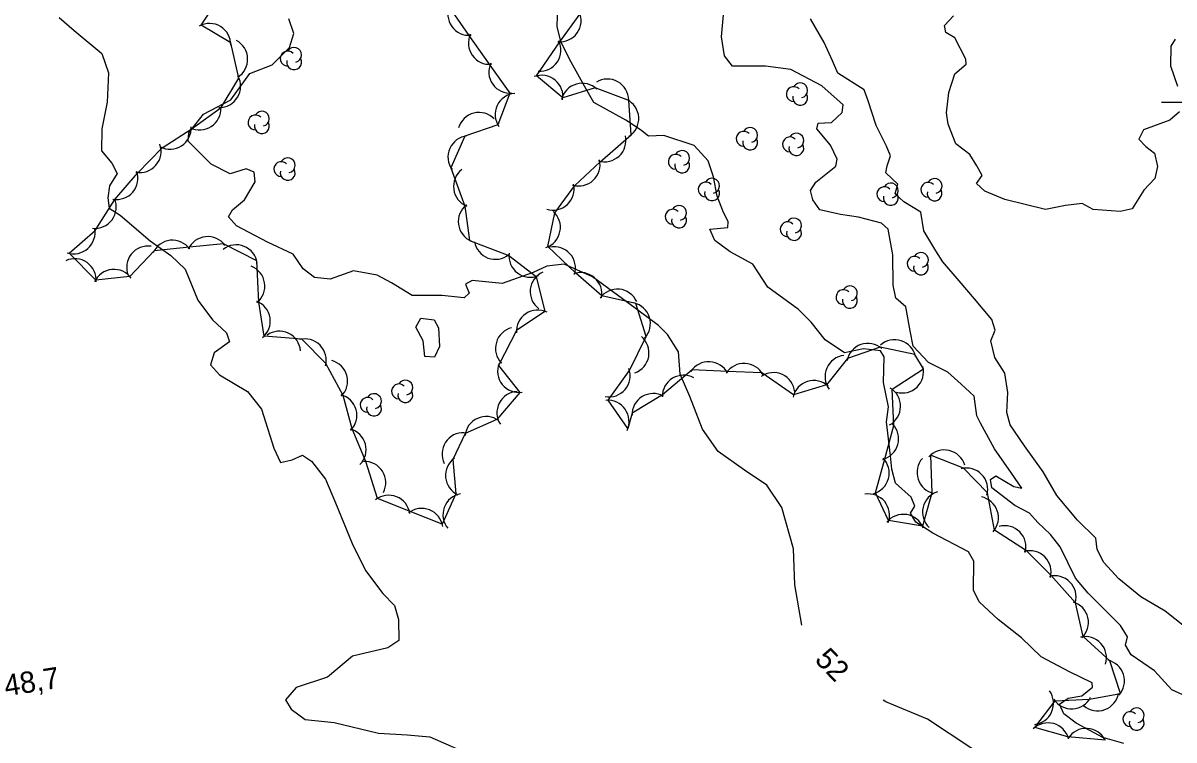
# Model space of a CAD drawing. Extents: x 646142 to 649934, y 5874075 to 5876351.
# Drawn here: x 647629.3 to 647791.7, y 5875510 to 5875611.2 of the extents above; entities that cross this region are included whole.
import ezdxf

# ---------------------------------------------------------------- set-up
doc = ezdxf.new("R2010")
doc.units = 0
for name, color, linetype in [('Niveau 1', 7, 'Continuous'), ('Niveau 2', 7, 'Continuous'), ('Niveau 3', 7, 'Continuous'), ('Niveau 44', 7, 'Continuous'), ('Niveau 61', 7, 'Continuous')]:
    doc.layers.add(name, color=color, linetype=linetype)

msp = doc.modelspace()

# ---------------------------------------------------------------- linework, layer by layer
at = {"layer": 'Niveau 1'}
for points in [[(647634.38, 5875611.95), (647636.47, 5875610.14), (647640.39, 5875606.87), (647641.32, 5875604.15), (647641.15, 5875600.01), (647640.37, 5875596.26), (647640.33, 5875593.16), (647641.79, 5875591.39), (647642.55, 5875589.94), (647641.47, 5875588.2), (647641.24, 5875586.54), (647641.43, 5875585.04), (647642.99, 5875584.07), (647647.22, 5875580.44), (647650.12, 5875578.38), (647652.16, 5875576.44), (647653.93, 5875572.06), (647655.99, 5875569.29), (647657.97, 5875567.46), (647658.42, 5875566.21), (647656.26, 5875564.64), (647655.74, 5875562.95), (647657, 5875561.56), (647660.94, 5875559.2), (647662.92, 5875556.7), (647664.68, 5875551.19), (647665.6, 5875549.2), (647667.26, 5875549.54), (647668.72, 5875550.2), (647669.98, 5875549.38), (647671.96, 5875546.82), (647673.35, 5875543.47), (647675.74, 5875537.75), (647677.62, 5875533.95), (647680.06, 5875530.71), (647681.68, 5875529.02), (647682.26, 5875527.05), (647682.32, 5875524.08), (647680.78, 5875523.02), (647675.77, 5875521.88), (647672.22, 5875518.92), (647667.8, 5875517.45), (647666.33, 5875515.72), (647667.13, 5875514.4), (647669.07, 5875512.91)], [(647792.51, 5875598.66), (647791.17, 5875597.46), (647787.44, 5875596.12), (647786.78, 5875594.77), (647787.77, 5875593.75), (647788.97, 5875592.82), (647789.42, 5875590.96), (647789.02, 5875589.25), (647787.5, 5875587.58), (647785.85, 5875584.95), (647784.15, 5875584.61), (647780.33, 5875584.89), (647778.8, 5875585.73), (647776.43, 5875585.43), (647773.58, 5875584.86), (647767.87, 5875586.28), (647765.03, 5875587.44), (647763.87, 5875588.55), (647764.65, 5875589.69), (647763.92, 5875591.02), (647762.93, 5875592.65), (647760.95, 5875594.12), (647759.86, 5875596.91), (647759.65, 5875598.51), (647759.94, 5875601.39), (647760.82, 5875604), (647762.42, 5875605.39), (647762.36, 5875606.06), (647760.79, 5875609.08), (647759.55, 5875609.85), (647759.35, 5875610.84), (647760.62, 5875612.2)], [(647791.9, 5875608.88), (647791.32, 5875607.92), (647791.24, 5875605.12), (647792.23, 5875602.26)], [(647669.07, 5875512.91), (647673.16, 5875512.49), (647673.16, 5875512.49), (647679.44, 5875511), (647683.51, 5875510.75), (647686.69, 5875510.46), (647693.14, 5875507.64)]]:
    msp.add_lwpolyline(points, dxfattribs=at)
at = {"layer": 'Niveau 2'}
for points in [[(647750.73, 5875560.45), (647750.84, 5875564.11), (647750.31, 5875564.95), (647747.93, 5875565.21), (647745.23, 5875564.65), (647742.48, 5875566.5), (647740.51, 5875568.99), (647738.72, 5875570.77), (647734.39, 5875573.92), (647732.29, 5875577.18), (647729.1, 5875578.88), (647726.93, 5875580.5), (647726.22, 5875582.12), (647728.78, 5875582.32), (647728.82, 5875583.17), (647728.14, 5875584.45), (647727.25, 5875586.77), (647726.72, 5875589.47), (647726, 5875591.75), (647724, 5875593.91), (647719.72, 5875595.32), (647717.54, 5875595.21), (647716.44, 5875596.11), (647714.35, 5875597.46), (647709.85, 5875599.98), (647708.5, 5875602.25), (647706.66, 5875605.66), (647705.22, 5875608.43), (647704.68, 5875610.63), (647704.77, 5875613.84)], [(647739.21, 5875526.23), (647738.23, 5875531.91), (647738.04, 5875537), (647736.38, 5875542.84), (647734.28, 5875546), (647731.11, 5875548.08), (647727.38, 5875550.73), (647725.18, 5875553.88), (647723.4, 5875558.47), (647722.04, 5875561.65), (647721.81, 5875564.77), (647720.23, 5875567.25), (647718.98, 5875568.53), (647714.58, 5875571.73), (647709.63, 5875575.38), (647705.64, 5875577.17), (647703.2, 5875576.86), (647701.26, 5875575.98), (647696.91, 5875574.41), (647692.65, 5875574.87), (647691.74, 5875574.33), (647692.25, 5875573.09), (647691.53, 5875572.39), (647688.4, 5875572.74), (647684.18, 5875572.76), (647681.26, 5875574.54), (647679.25, 5875575.63), (647675.93, 5875576.24), (647672.61, 5875575.05), (647670.39, 5875575.28), (647668.81, 5875576.52), (647667.38, 5875578.57), (647663.79, 5875580.28), (647659.41, 5875582.59), (647658.28, 5875583.82), (647658.81, 5875584.83), (647660.53, 5875586.25), (647662.04, 5875588.77), (647661.91, 5875590.16), (647660.74, 5875590.6), (647658.5, 5875589.92), (647655.84, 5875591.28), (647652.55, 5875594.49), (647652.67, 5875595.68), (647654.73, 5875598.32), (647658.59, 5875600.35), (647661.28, 5875604.06), (647664.42, 5875605.29), (647666.9, 5875607.74), (647667.5, 5875609.71), (647666.8, 5875611.78)], [(647784.21, 5875526.19), (647779.65, 5875530.75), (647777.83, 5875532.86), (647775.69, 5875537.28), (647774.29, 5875539.04), (647772.52, 5875540.71), (647771.33, 5875542.04), (647769.27, 5875543.11), (647766.02, 5875545.63), (647765.85, 5875546.79), (647766.59, 5875547.32), (647769.14, 5875545.79), (647770.28, 5875545.57), (647768.8, 5875547.66), (647766.41, 5875551.1), (647764.45, 5875554.71), (647763.9, 5875555.77), (647763.54, 5875558.54), (647761.7, 5875560.25), (647759.81, 5875561.91), (647757.1, 5875563.31), (647754.93, 5875565.6), (647754.51, 5875567.75), (647753.91, 5875571.16), (647752.46, 5875572.35), (647752.12, 5875574.22), (647752.06, 5875578.48), (647751.39, 5875582.11), (647750.47, 5875582.96), (647747.2, 5875583.8), (647744.64, 5875584.16), (647741.73, 5875584.81), (647740.76, 5875586.22), (647740.76, 5875586.22), (647740.41, 5875587.53), (647741.2, 5875588.74), (647744.01, 5875590.99), (647744.2, 5875591.96), (647743.23, 5875593.94), (647741.34, 5875596.27), (647741.49, 5875597.07), (647743.38, 5875597.15), (647744.88, 5875598.54), (647745.06, 5875599.62), (647742.01, 5875602.34), (647737.65, 5875604.63), (647734.07, 5875605.11), (647729.42, 5875605.08), (647728.28, 5875606.53), (647727.86, 5875609.24), (647728.13, 5875612.35)], [(647758.11, 5875579.02), (647756.45, 5875581.87), (647755.99, 5875584.51), (647753.62, 5875585.94), (647752.39, 5875587.1), (647752.77, 5875588.43), (647751.06, 5875590.04), (647751.25, 5875591.01), (647751.73, 5875592.46), (647751.15, 5875593.8), (647749.71, 5875596.73), (647748.55, 5875600.2), (647748.01, 5875601.77), (647744.27, 5875604.12), (647743.55, 5875605.84), (647742.36, 5875608.41), (647740.43, 5875611.79)], [(647794.61, 5875524.98), (647790.52, 5875528.19), (647787.04, 5875530.23), (647783.96, 5875532.76), (647781.85, 5875535.06), (647780.89, 5875536.92), (647780.69, 5875538.52), (647778.11, 5875541.04), (647775.22, 5875544.54), (647773.29, 5875547.87), (647770.66, 5875551.51), (647768.6, 5875554.48), (647768.16, 5875556.23), (647768.29, 5875559.04), (647767.87, 5875561.79), (647766.44, 5875563.99), (647765.88, 5875566.34), (647766.52, 5875567.86), (647766.05, 5875569.37), (647763.6, 5875572.25), (647761.41, 5875574.83), (647759.09, 5875577.5), (647758.11, 5875579.02)], [(647685.42, 5875569.53), (647687.29, 5875569.33), (647687.91, 5875568.16), (647688.04, 5875565.53), (647687.33, 5875564.05), (647685.98, 5875564.14), (647685.77, 5875566.36), (647684.69, 5875568.28), (647685.42, 5875569.53)], [(647784.64, 5875509.52), (647781.7, 5875510.39), (647777.93, 5875512.41), (647776.18, 5875513.74), (647775.56, 5875515.07), (647776.82, 5875515.93), (647778.75, 5875516.25), (647780.26, 5875517.47), (647780.21, 5875518.08), (647776.98, 5875519.65), (647772.98, 5875521.76), (647770.21, 5875524.44), (647766.94, 5875527.02), (647764.24, 5875529.54), (647763.42, 5875531.19), (647763.49, 5875535.24), (647762.75, 5875536.56), (647757.68, 5875539.23), (647755.3, 5875540.78), (647754.56, 5875542.05), (647755.15, 5875543.01), (647754.64, 5875544.3), (647752.44, 5875546.26), (647751.92, 5875548.23), (647751.74, 5875550.12), (647751.18, 5875554.94), (647751.44, 5875557.04), (647750.73, 5875560.45)], [(647794.04, 5875515.96), (647791.42, 5875517.09), (647788.99, 5875519.8), (647785.71, 5875522.04), (647784.91, 5875523.41), (647785.19, 5875524.61), (647784.21, 5875526.19)], [(647763.22, 5875508.84), (647756.95, 5875512.96), (647751.05, 5875515.43), (647750.71, 5875515.67)]]:
    msp.add_lwpolyline(points, dxfattribs=at)
at = {"layer": 'Niveau 44'}
for points in [[(647692.28, 5875580.52), (647697.86, 5875578.37), (647701.72, 5875575.44), (647702.94, 5875570.5), (647698.92, 5875567.78), (647696.36, 5875562.86), (647699.39, 5875559.07), (647696.13, 5875555.27), (647691.7, 5875553.29), (647689.93, 5875549.61), (647690.38, 5875544.78), (647688.44, 5875540.46), (647683.93, 5875542.25), (647679.28, 5875544.09), (647677.66, 5875549.33), (647675.73, 5875553.95), (647674.46, 5875558.63), (647672.02, 5875563.13), (647668.61, 5875566.58), (647663.29, 5875567), (647662.54, 5875571.8), (647662.26, 5875577.62), (647657.57, 5875580.05), (647652.74, 5875579.55), (647647.77, 5875579.04), (647644.34, 5875575.42), (647639.52, 5875574.92), (647635.79, 5875578.69), (647639.42, 5875581.91), (647642.24, 5875586.3), (647645.41, 5875589.98), (647648.92, 5875593.59), (647653, 5875596.22), (647657.23, 5875599.26), (647659.74, 5875603.42), (647658.58, 5875608.37), (647654.42, 5875610.88), (647657.4, 5875615.43)], [(647689.4, 5875613.4), (647692.2, 5875609.44), (647695.17, 5875605.23), (647697.97, 5875601.27), (647696.28, 5875596.83), (647691.61, 5875595.2), (647689.66, 5875590.76), (647691.62, 5875585.33), (647692.28, 5875580.52)], [(647777.83, 5875529.38), (647774.35, 5875533.27), (647770.92, 5875536.7), (647766.4, 5875539.65), (647765.41, 5875544.9), (647762.01, 5875548.36), (647757.37, 5875550.21), (647757.55, 5875544.91), (647756.22, 5875540.22), (647751.43, 5875540.99), (647749.6, 5875544.89), (647750.93, 5875549.71), (647752.21, 5875554.39), (647751.94, 5875559.51), (647756.36, 5875562.4), (647755.16, 5875564.44), (647750.24, 5875565.45), (647745.66, 5875563.86), (647742.68, 5875560.15), (647738.05, 5875558.72), (647733.57, 5875561.82), (647728.72, 5875562.04), (647723.72, 5875562.27), (647719.52, 5875558.75), (647715.24, 5875556.16), (647714.66, 5875554), (647711.85, 5875557.96), (647714.87, 5875562.14), (647717.22, 5875566.96), (647715.78, 5875571.6), (647710.97, 5875572.71), (647707.31, 5875575.9), (647703.36, 5875579.63), (647704.33, 5875584.39), (647707.14, 5875588.25), (647710.69, 5875591.56), (647715.09, 5875595.39), (647714.79, 5875600.23), (647710.04, 5875602.05), (647705.48, 5875600.63), (647701.73, 5875603.71), (647705.06, 5875608.53), (647707.9, 5875612.47)], [(647782.07, 5875510), (647776.77, 5875510.5), (647772.09, 5875511.8), (647774.96, 5875515.54), (647779.81, 5875515.79), (647784.17, 5875516.6), (647782.68, 5875521.22), (647778.94, 5875524.65), (647777.83, 5875529.38)]]:
    msp.add_lwpolyline(points, dxfattribs=at)
for centre, radius, start, end in [((647692.24, 5875612.44), 3, 155.2376, 275.2155), ((647705.05, 5875611.53), 3, 264.2507, 24.2286), ((647655.59, 5875608.11), 3, 358.848, 118.8259), ((647695.13, 5875608.35), 3, 155.2376, 275.2155), ((647657.97, 5875606.06), 3, 302.1271, 62.105), ((647702.21, 5875607.37), 3, 265.7786, 25.7565), ((647666.63, 5875606.16), 1.05, 44.1154, 269.804), ((647667.53, 5875606.69), 1.05, 282.2692, 149.7263), ((647667.53, 5875605.64), 1.05, 166.9369, 29.6212), ((647698.01, 5875604.27), 3, 155.2376, 275.2155), ((647656.98, 5875602.25), 3, 268.936, 28.9139), ((647702.48, 5875600.81), 3, 350.6259, 110.6039), ((647711.76, 5875600.28), 3, 1.0244, 121.0023), ((647708.2, 5875599.68), 3, 46.0092, 165.9872), ((647738.07, 5875601.15), 1.05, 44.1154, 269.804), ((647738.97, 5875601.68), 1.05, 282.2692, 149.7263), ((647698.91, 5875598.26), 3, 94.5421, 214.5201), ((647713.18, 5875597.7), 3, 303.5007, 63.4786), ((647738.97, 5875600.63), 1.05, 166.9369, 29.6212), ((647654.2, 5875599.1), 3, 242.9002, 2.8781), ((647662.08, 5875597.15), 1.05, 44.1154, 269.804), ((647662.98, 5875597.68), 1.05, 282.2692, 149.7263), ((647693.63, 5875595.56), 3, 44.2172, 164.1952), ((647650, 5875596.38), 3, 242.9002, 2.8781), ((647662.98, 5875596.63), 1.05, 166.9369, 29.6212), ((647692.25, 5875592.27), 3, 96.2958, 216.2738), ((647711.37, 5875594.6), 3, 253.0271, 13.0051), ((647731, 5875594.85), 1.05, 44.1154, 269.804), ((647731.9, 5875594.33), 1.05, 166.9369, 29.6212), ((647731.9, 5875595.38), 1.05, 282.2692, 149.7263), ((647737.53, 5875594.06), 1.05, 44.1154, 269.804), ((647738.43, 5875594.59), 1.05, 282.2692, 149.7263), ((647645.75, 5875593.08), 3, 259.2927, 19.2707), ((647738.43, 5875593.54), 1.05, 166.9369, 29.6212), ((647665.72, 5875590.57), 1.05, 44.1154, 269.804), ((647666.62, 5875591.1), 1.05, 282.2692, 149.7263), ((647707.72, 5875591.19), 3, 253.0271, 13.0051), ((647721.41, 5875591.61), 1.05, 44.1154, 269.804), ((647722.31, 5875591.09), 1.05, 166.9369, 29.6212), ((647722.31, 5875592.14), 1.05, 282.2692, 149.7263), ((647642.49, 5875589.29), 3, 259.2927, 19.2707), ((647666.62, 5875590.05), 1.05, 166.9369, 29.6212), ((647693.03, 5875588.12), 3, 127.7301, 247.7081), ((647704.06, 5875587.78), 3, 253.0271, 13.0051), ((647725.63, 5875587.69), 1.05, 44.1154, 269.804), ((647726.53, 5875588.22), 1.05, 282.2692, 149.7263), ((647751.76, 5875587.56), 1.05, 282.2692, 149.7263), ((647757.05, 5875587.66), 1.05, 44.1154, 269.804), ((647757.95, 5875588.19), 1.05, 282.2692, 149.7263), ((647726.53, 5875587.17), 1.05, 166.9369, 29.6212), ((647750.86, 5875587.03), 1.05, 44.1154, 269.804), ((647751.76, 5875586.51), 1.05, 166.9369, 29.6212), ((647757.95, 5875587.14), 1.05, 166.9369, 29.6212), ((647639.42, 5875585.21), 3, 263.3473, 23.3252), ((647693.7, 5875583.17), 3, 127.7301, 247.7081), ((647721.87, 5875584.39), 1.05, 282.2692, 149.7263), ((647702.12, 5875582.36), 3, 288.4116, 48.3896), ((647720.97, 5875583.86), 1.05, 44.1154, 269.804), ((647721.87, 5875583.34), 1.05, 166.9369, 29.6212), ((647738.1, 5875582.61), 1.05, 282.2692, 149.7263), ((647636.43, 5875581.62), 3, 251.5622, 11.5401), ((647737.2, 5875582.08), 1.05, 44.1154, 269.804), ((647738.1, 5875581.56), 1.05, 166.9369, 29.6212), ((647650.36, 5875577.54), 3, 35.9087, 155.8866), ((647655.33, 5875578.05), 3, 35.9087, 155.8866), ((647695.94, 5875580.84), 3, 189.7162, 309.6941), ((647646.89, 5875576.71), 3, 81.6365, 201.6144), ((647659.35, 5875576.89), 3, 8.1635, 128.1414), ((647700.86, 5875578.31), 3, 172.7253, 292.7033), ((647704.24, 5875576.63), 3, 341.942, 101.9199), ((647756.02, 5875577.75), 1.05, 282.2692, 149.7263), ((647636.58, 5875574.93), 3, 354.899, 114.8769), ((647755.12, 5875577.22), 1.05, 44.1154, 269.804), ((647756.02, 5875576.7), 1.05, 166.9369, 29.6212), ((647642.11, 5875573.42), 3, 35.9093, 155.8873), ((647660.4, 5875574.07), 3, 308.885, 68.863), ((647703.85, 5875573.29), 3, 113.7867, 233.7647), ((647707.98, 5875572.97), 3, 348.923, 108.901), ((647745.99, 5875573.04), 1.05, 282.2692, 149.7263), ((647713.16, 5875570.64), 3, 24.5865, 144.5644), ((647745.09, 5875572.51), 1.05, 44.1154, 269.804), ((647745.99, 5875571.99), 1.05, 166.9369, 29.6212), ((647661.17, 5875569.13), 3, 308.885, 68.863), ((647701.92, 5875567.68), 3, 64.0807, 184.0586), ((647714.82, 5875568.76), 3, 317.3195, 77.2975), ((647665.44, 5875564.7), 3, 4.9211, 124.899), ((647698.96, 5875565.29), 3, 103.9819, 223.9599), ((647669.06, 5875563.62), 3, 344.6483, 104.6262), ((647714.63, 5875564.64), 3, 289.9234, 49.9013), ((647748.53, 5875562.99), 3, 49.2325, 169.2105), ((647752.31, 5875563.51), 3, 12.0781, 132.056), ((647745.48, 5875561.3), 3, 96.4059, 216.3838), ((647672.08, 5875560.66), 3, 315.1668, 75.1448), ((647699.25, 5875562.07), 3, 158.6531, 278.6311), ((647711.96, 5875561.43), 3, 259.6917, 19.6697), ((647726.07, 5875560.4), 3, 27.4203, 147.3982), ((647731.06, 5875560.17), 3, 27.4203, 147.3982), ((647753.39, 5875561.99), 3, 253.8302, 13.8081), ((647683.23, 5875559.75), 1.05, 282.2692, 149.7263), ((647722.51, 5875558.5), 3, 61.1804, 181.1583), ((647735.21, 5875558.86), 3, 5.4559, 125.4338), ((647740.89, 5875557.75), 3, 47.2239, 167.2018), ((647682.33, 5875559.22), 1.05, 44.1154, 269.804), ((647683.23, 5875558.7), 1.05, 166.9369, 29.6212), ((647699.16, 5875556.2), 3, 92.9337, 212.9117), ((647750.14, 5875557.11), 3, 299.1226, 59.1006), ((647673.39, 5875555.83), 3, 315.1668, 75.1448), ((647677.91, 5875557.31), 1.05, 44.1154, 269.804), ((647678.81, 5875557.84), 1.05, 282.2692, 149.7263), ((647711.81, 5875554.96), 3, 335.2491, 95.227), ((647718.23, 5875555.91), 3, 61.1804, 181.1583), ((647678.81, 5875556.79), 1.05, 166.9369, 29.6212), ((647694.64, 5875552.67), 3, 54.0201, 173.9981), ((647749.87, 5875552.52), 3, 284.6798, 44.6577), ((647674.69, 5875551), 3, 315.1668, 75.1448), ((647691.41, 5875550.39), 3, 86.9068, 206.8847), ((647677.47, 5875546.33), 3, 332.3716, 92.3495), ((647691.91, 5875547.36), 3, 125.3716, 245.3495), ((647748.54, 5875547.7), 3, 284.6798, 44.6577), ((647758.46, 5875547.77), 3, 138.3457, 258.3237), ((647759.33, 5875547.95), 3, 16.8407, 136.8187), ((647762.45, 5875545.4), 3, 344.4498, 104.4278), ((647680.89, 5875541.56), 3, 8.3887, 128.3666), ((647691.54, 5875541.82), 3, 99.897, 219.875), ((647748.59, 5875541.75), 3, 339.6863, 99.6642), ((647759.24, 5875542.18), 3, 106.9354, 226.9134), ((647763.96, 5875541.39), 3, 318.6748, 78.6527), ((647685.54, 5875539.71), 3, 8.3887, 128.3666), ((647753.54, 5875538.87), 3, 20.8257, 140.8037), ((647767.85, 5875537.27), 3, 345.0714, 105.0493), ((647771.39, 5875533.74), 3, 345.0714, 105.0493), ((647774.92, 5875530.2), 3, 344.9957, 104.9737), ((647776.67, 5875526.61), 3, 313.2867, 73.2647), ((647779.22, 5875521.62), 3, 343.1223, 103.1002), ((647781.75, 5875518.37), 3, 317.826, 77.8039), ((647771.74, 5875515.22), 3, 275.6979, 35.6759), ((647777.29, 5875517.43), 3, 213.0022, 332.9802), ((647780.95, 5875517.14), 3, 229.9326, 349.9105), ((647785.57, 5875512.98), 1.05, 44.1154, 269.804), ((647786.47, 5875513.51), 1.05, 282.2692, 149.7263), ((647773.96, 5875509.45), 3, 14.4417, 134.4196), ((647786.47, 5875512.46), 1.05, 166.9369, 29.6212), ((647779.35, 5875508.68), 3, 27.3167, 147.2946)]:
    msp.add_arc(centre, radius, start, end, dxfattribs=at)
at = {"layer": 'Niveau 61'}
msp.add_lwpolyline([(647790, 5875600), (647800, 5875600), (647810, 5875600)], dxfattribs=at)

# ---------------------------------------------------------------- texts
at = {"layer": 'Niveau 2'}
msp.add_text('52', height=3, rotation=313.8746, dxfattribs=at).set_placement((647740.89, 5875521.25))
at = {"layer": 'Niveau 3'}
msp.add_text('48,7 ', height=3, rotation=8.9405, dxfattribs=at).set_placement((647626.84, 5875516.2))

doc.saveas('drawing.dxf')
